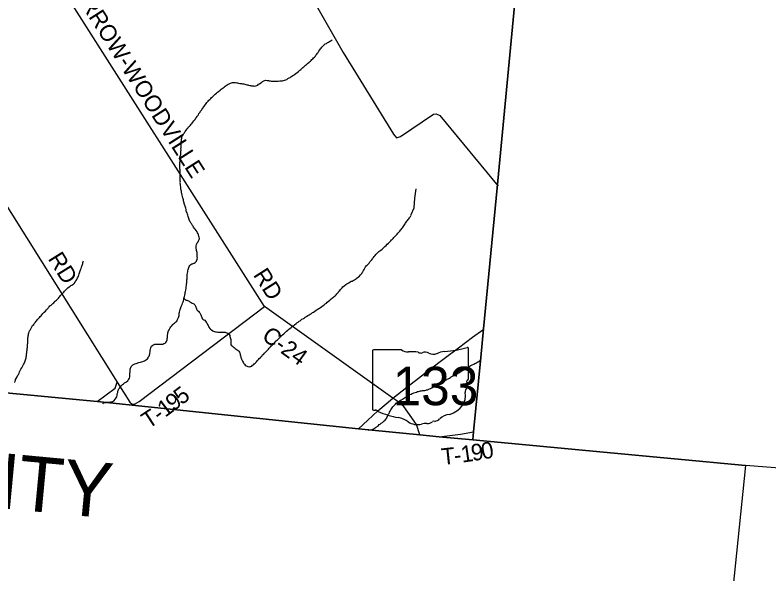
# Model space of a CAD drawing. Extents: x 1310247 to 1664935, y 284496 to 704931.
# Drawn here: x 1533358 to 1547016, y 458214 to 468343 of the extents above; entities that cross this region are included whole.
import ezdxf

# ---------------------------------------------------------------- set-up
doc = ezdxf.new("R2010")
doc.units = 0
for name, color, linetype in [('GM_X_Adjacent_County', 7, 'Continuous'), ('GM_X_Adjacent_County_Text', 7, 'Continuous'), ('GM_X_Airport_Class_2', 7, 'Continuous'), ('GM_X_City_Street', 7, 'Continuous'), ('GM_X_County_Road_Text', 7, 'Continuous'), ('GM_X_County_Subdivision_Text', 7, 'Continuous'), ('GM_X_Interstate_Shield', 7, 'Continuous'), ('GM_X_Minor_Lake', 7, 'Continuous'), ('GM_X_Minor_River', 7, 'Continuous'), ('GM_X_Minor_River_Text', 7, 'Continuous'), ('GM_X_Township', 7, 'Continuous'), ('GM_X_Township_Road', 7, 'Continuous'), ('GM_X_Township_Subdivision', 7, 'Continuous'), ('GM_X_Unincorporated_Location', 7, 'Continuous')]:
    doc.layers.add(name, color=color, linetype=linetype)

msp = doc.modelspace()

# ---------------------------------------------------------------- linework, layer by layer
at = {"layer": 'GM_X_Adjacent_County'}
msp.add_lwpolyline([(1543818, 482923), (1543136, 476031), (1542849, 473143), (1542090, 465215), (1541846, 462655), (1541796, 462135), (1541666, 460788), (1541653, 460642), (1541041, 460701), (1540690, 460735), (1539583, 460843), (1534847, 461340), (1529119, 461882), (1524835, 462277), (1522527, 462501), (1521474, 462603)], dxfattribs=at)
at = {"layer": 'GM_X_Adjacent_County_Text'}
for points in [[(1565757, 458561), (1558990, 459152), (1557881, 459234), (1555623, 459427), (1553981, 459606), (1549518, 459950), (1546591, 460177), (1544018, 460420), (1541653, 460642), (1541666, 460788), (1541796, 462135), (1541846, 462655), (1542090, 465215), (1542849, 473143), (1543136, 476031), (1543818, 482923)], [(1521474, 462603), (1522527, 462501), (1524835, 462277), (1529119, 461882), (1534847, 461340), (1539583, 460843), (1540690, 460735), (1541041, 460701), (1541653, 460642), (1544018, 460420), (1546591, 460177), (1546362, 457943), (1546170, 456232), (1545962, 454406), (1545594, 451170), (1544985, 445811), (1544696, 443260)]]:
    msp.add_lwpolyline(points, dxfattribs=at)
at = {"layer": 'GM_X_Airport_Class_2'}
for p, q in [((1539833, 462255), (1539833, 461199)), ((1540360, 462274), (1539850, 462274)), ((1541574, 461747), (1541574, 462300)), ((1541573, 461747), (1541574, 461747))]:
    msp.add_line(p, q, dxfattribs=at)
for centre, major_axis, start_param, end_param in [((1539853, 462258), (20.2, 0), 1.712693, 3.28349), ((1540481, 462396), (196, 0), 4.042523, 4.731795), ((1540546, 461680), (702, 0), 1.404758, 1.657858), ((1540706, 462263), (56.4, 0), 3.836095, 5.185415), ((1540789, 462141), (117, 0), 0.950623, 2.079405), ((1540940, 462309), (141, 0), 4.081561, 5.145723), ((1541189, 461951), (371, 0), 1.699011, 2.107814), ((1540954, 463714), (1845, 0), 4.814394, 5.042369), ((1541554, 462302), (19.4, 0), 6.141152, 7.989035), ((1541569, 461707), (30, 0), 1.883978, 3.671073), ((1541378, 461637), (180, 0), 5.934695, 6.695948), ((1541553, 461745), (20.7, 0), 5.05454, 6.418171), ((1541643, 461516), (131, 0), 2.387724, 3.262537), ((1541057, 461445), (462, 0), 5.101752, 6.440018), ((1539853, 461197), (20.3, 0), 3.00124, 4.508301), ((1539857, 461305), (155, 0), 4.665946, 4.897461), ((1539888, 461138), (56, 0), 0.519207, 1.627899), ((1540595, 462087), (1333, 0), 4.195997, 4.488961), ((1541252, 460902), (253, 0), 1.647645, 2.488434), ((1540198, 460724), (417, 0), 0.823519, 1.323587), ((1540649, 461133), (265, 0), 4.026481, 4.996735), ((1540821, 461053), (141, 0), 4.691044, 5.507374), ((1540948, 460951), (39.7, 0), 1.147584, 2.315152), ((1540931, 461096), (149, 0), 4.937069, 5.64225), ((1540801, 460767), (217, 0), 1.495662, 1.94098)]:
    msp.add_ellipse(centre, major_axis=major_axis, ratio=0.8, start_param=start_param, end_param=end_param, dxfattribs=at)
at = {"layer": 'GM_X_City_Street'}
for points in [[(1541566, 461964), (1541586, 461973), (1541603, 461983), (1541625, 461996), (1541641, 462004), (1541670, 462017), (1541686, 462027), (1541705, 462035), (1541723, 462046), (1541741, 462056), (1541760, 462067), (1541795, 462096)], [(1539754, 460821), (1539826, 460832), (1539840, 460838), (1539855, 460845), (1539869, 460857), (1539889, 460868), (1539912, 460882), (1539926, 460892), (1539943, 460903), (1539957, 460921), (1539975, 460931), (1539992, 460948), (1540012, 460960), (1540029, 460973), (1540047, 460989), (1540062, 461003), (1540076, 461020), (1540086, 461034), (1540095, 461052), (1540103, 461068), (1540114, 461088), (1540122, 461110), (1540133, 461125), (1540139, 461145), (1540152, 461167), (1540163, 461187), (1540175, 461209), (1540188, 461224), (1540202, 461242), (1540217, 461258), (1540235, 461276), (1540252, 461293), (1540264, 461307), (1540278, 461319), (1540301, 461334), (1540315, 461346), (1540342, 461363), (1540358, 461371), (1540376, 461382), (1540395, 461394), (1540411, 461404), (1540438, 461419), (1540460, 461435), (1540474, 461440), (1540497, 461454), (1540513, 461465), (1540533, 461475), (1540554, 461482), (1540568, 461488), (1540584, 461496), (1540608, 461505), (1540629, 461511), (1540649, 461518), (1540665, 461522), (1540685, 461525), (1540704, 461531), (1540724, 461535), (1540742, 461536), (1540760, 461538), (1540782, 461541), (1540798, 461545), (1540812, 461548), (1540829, 461552), (1540843, 461558), (1540867, 461567), (1540883, 461577), (1540898, 461583), (1540918, 461594), (1540938, 461606), (1540953, 461611), (1540973, 461631), (1541004, 461642), (1541022, 461656), (1541044, 461667), (1541063, 461675), (1541083, 461686), (1541099, 461696), (1541116, 461704), (1541134, 461713), (1541158, 461725), (1541175, 461734), (1541189, 461744), (1541205, 461752), (1541226, 461763), (1541246, 461775), (1541260, 461786), (1541295, 461804), (1541309, 461815), (1541328, 461821), (1541342, 461829), (1541362, 461840), (1541383, 461852), (1541399, 461861), (1541417, 461871), (1541442, 461888), (1541466, 461904), (1541481, 461914), (1541503, 461927), (1541529, 461943), (1541546, 461954), (1541566, 461964)]]:
    msp.add_lwpolyline(points, dxfattribs=at)
at = {"layer": 'GM_X_County_Road_Text'}
for points in [[(1540204, 461398), (1537879, 463064), (1533934, 469263)], [(1540690, 460735), (1540632, 460925), (1540476, 461146), (1540401, 461250), (1540254, 461362), (1540204, 461398)]]:
    msp.add_lwpolyline(points, dxfattribs=at)
at = {"layer": 'GM_X_County_Subdivision_Text'}
for points in [[(1537613, 470693), (1537760, 470422), (1537878, 470165), (1539303, 467664), (1540214, 466182), (1540269, 466119), (1540341, 466142), (1540940, 466546), (1540985, 466553), (1541055, 466526), (1542111, 465242)], [(1531129, 468176), (1532451, 466074), (1535210, 461689)], [(1534847, 461340), (1535171, 461584), (1535186, 461616), (1535210, 461689), (1535439, 461327), (1535478, 461290), (1535519, 461290), (1535604, 461338), (1537879, 463064)], [(1541041, 460701), (1541426, 460746), (1541666, 460789)]]:
    msp.add_lwpolyline(points, dxfattribs=at)
at = {"layer": 'GM_X_Interstate_Shield'}
msp.add_lwpolyline([(1539583, 460843), (1539748, 461002), (1539932, 461169), (1540081, 461296), (1540204, 461398), (1540454, 461598), (1540666, 461763), (1540886, 461929), (1541133, 462117), (1541389, 462311), (1541646, 462508), (1541834, 462639)], dxfattribs=at)
at = {"layer": 'GM_X_Minor_River'}
msp.add_lwpolyline([(1541566, 461964), (1541586, 461973), (1541603, 461983), (1541625, 461996), (1541641, 462004), (1541670, 462017), (1541686, 462027), (1541705, 462035), (1541723, 462046), (1541741, 462056), (1541760, 462067), (1541795, 462096)], dxfattribs=at)
at = {"layer": 'GM_X_Minor_River_Text'}
for points in [[(1538282, 467178), (1538300, 467191), (1538324, 467203), (1538341, 467212), (1538355, 467224), (1538374, 467236), (1538392, 467247), (1538408, 467257), (1538423, 467268), (1538443, 467284), (1538468, 467302), (1538490, 467321), (1538519, 467346), (1538533, 467356), (1538554, 467374), (1538572, 467391), (1538589, 467405), (1538605, 467421), (1538622, 467434), (1538638, 467450), (1538659, 467465), (1538679, 467483), (1538695, 467497), (1538710, 467510), (1538724, 467522), (1538733, 467538), (1538751, 467549), (1538766, 467569), (1538784, 467583), (1538798, 467600), (1538807, 467614), (1538825, 467634), (1538838, 467650), (1538850, 467667), (1538859, 467687), (1538878, 467711), (1538894, 467731), (1538905, 467746), (1538915, 467760), (1538932, 467780), (1538946, 467794), (1538960, 467805), (1538979, 467819), (1538999, 467830), (1539015, 467842), (1539034, 467852), (1539052, 467865), (1539066, 467873), (1539087, 467884), (1539105, 467896)], [(1536517, 466329), (1536535, 466349), (1536550, 466365), (1536564, 466382), (1536581, 466402), (1536597, 466424), (1536608, 466439), (1536618, 466453), (1536629, 466467), (1536639, 466481), (1536656, 466502), (1536666, 466516), (1536681, 466538), (1536689, 466558), (1536710, 466581), (1536720, 466599), (1536733, 466617), (1536741, 466631), (1536758, 466657), (1536775, 466678), (1536789, 466698), (1536806, 466722), (1536822, 466743), (1536835, 466759), (1536856, 466785), (1536866, 466800), (1536884, 466814), (1536903, 466832), (1536917, 466847), (1536932, 466859), (1536944, 466873), (1536959, 466886), (1536981, 466908), (1537006, 466929), (1537024, 466945), (1537045, 466961), (1537071, 466982), (1537094, 467002), (1537110, 467013), (1537127, 467025), (1537145, 467038), (1537164, 467054), (1537182, 467068), (1537198, 467079), (1537217, 467089), (1537237, 467100), (1537263, 467110), (1537278, 467116), (1537296, 467119), (1537310, 467121), (1537332, 467120), (1537350, 467120), (1537376, 467117), (1537390, 467115), (1537404, 467110), (1537430, 467106), (1537446, 467103), (1537460, 467101), (1537478, 467097), (1537504, 467094), (1537518, 467090), (1537536, 467087), (1537558, 467079), (1537574, 467076), (1537588, 467074), (1537612, 467067), (1537628, 467065), (1537642, 467063), (1537660, 467060), (1537678, 467058), (1537696, 467057), (1537722, 467063), (1537738, 467066), (1537755, 467074), (1537771, 467088), (1537788, 467099), (1537810, 467113), (1537828, 467128), (1537843, 467140), (1537867, 467151), (1537881, 467159), (1537900, 467161), (1537926, 467158), (1537948, 467156), (1537962, 467153), (1537980, 467151), (1537996, 467148), (1538010, 467148), (1538032, 467147), (1538050, 467147), (1538072, 467147), (1538098, 467148), (1538124, 467147), (1538154, 467149), (1538170, 467150), (1538189, 467150), (1538205, 467153), (1538221, 467155), (1538241, 467162), (1538265, 467172), (1538282, 467178)], [(1536605, 464483), (1536593, 464500), (1536582, 464516), (1536570, 464532), (1536559, 464551), (1536551, 464565), (1536539, 464589), (1536526, 464603), (1536516, 464618), (1536510, 464636), (1536505, 464658), (1536499, 464676), (1536494, 464695), (1536488, 464717), (1536481, 464737), (1536473, 464761), (1536466, 464780), (1536460, 464798), (1536455, 464822), (1536449, 464842), (1536444, 464860), (1536438, 464878), (1536432, 464893), (1536427, 464913), (1536423, 464927), (1536420, 464941), (1536416, 464957), (1536410, 464973), (1536407, 464992), (1536401, 465010), (1536398, 465028), (1536394, 465044), (1536390, 465058), (1536385, 465080), (1536380, 465107), (1536376, 465121), (1536372, 465137), (1536371, 465151), (1536367, 465167), (1536363, 465183), (1536362, 465199), (1536359, 465230), (1536355, 465254), (1536354, 465270), (1536352, 465300), (1536353, 465316), (1536351, 465334), (1536350, 465352), (1536350, 465370), (1536348, 465386), (1536349, 465404), (1536347, 465420), (1536348, 465436), (1536346, 465455), (1536347, 465475), (1536347, 465497), (1536346, 465517), (1536346, 465537), (1536345, 465555), (1536345, 465569), (1536344, 465593), (1536344, 465609), (1536344, 465623), (1536345, 465647), (1536345, 465669), (1536346, 465691), (1536346, 465707), (1536345, 465729), (1536344, 465752), (1536344, 465768), (1536352, 465783), (1536357, 465801), (1536359, 465817), (1536360, 465833), (1536362, 465855), (1536363, 465876), (1536365, 465896), (1536364, 465922), (1536366, 465936), (1536365, 465958), (1536367, 465984), (1536368, 466010), (1536368, 466024), (1536369, 466046), (1536371, 466062), (1536372, 466076), (1536374, 466094), (1536379, 466112), (1536381, 466126), (1536386, 466146), (1536396, 466162), (1536404, 466175), (1536411, 466189), (1536425, 466209), (1536436, 466225), (1536444, 466239), (1536459, 466258), (1536475, 466280), (1536490, 466296), (1536502, 466318), (1536517, 466329)], [(1540534, 464711), (1540537, 464727), (1540586, 464847), (1540602, 465023), (1540627, 465193)], [(1539509, 463546), (1539525, 463556), (1539539, 463564), (1539558, 463579), (1539578, 463597), (1539599, 463614), (1539619, 463636), (1539640, 463662), (1539648, 463675), (1539657, 463689), (1539671, 463715), (1539680, 463729), (1539688, 463745), (1539701, 463768), (1539709, 463782), (1539718, 463796), (1539736, 463812), (1539757, 463831), (1539773, 463849), (1539788, 463869), (1539800, 463882), (1539811, 463896), (1539821, 463910), (1539831, 463924), (1539842, 463938), (1539854, 463951), (1539865, 463965), (1539881, 463985), (1539894, 464001), (1539906, 464014), (1539920, 464030), (1539937, 464044), (1539951, 464057), (1539968, 464069), (1539986, 464085), (1540009, 464102), (1540027, 464118), (1540041, 464131), (1540060, 464149), (1540081, 464169), (1540101, 464190), (1540122, 464208), (1540140, 464227), (1540163, 464249), (1540177, 464267), (1540192, 464278), (1540206, 464292), (1540221, 464314), (1540239, 464329), (1540252, 464343), (1540268, 464361), (1540283, 464374), (1540295, 464388), (1540310, 464406), (1540326, 464426), (1540341, 464443), (1540353, 464459), (1540363, 464473), (1540376, 464489), (1540388, 464504), (1540401, 464524), (1540413, 464542), (1540426, 464558), (1540434, 464571), (1540445, 464587), (1540455, 464605), (1540468, 464619), (1540480, 464636), (1540490, 464650), (1540503, 464668), (1540513, 464682), (1540526, 464698)], [(1536138, 462618), (1536147, 462638), (1536160, 462662), (1536168, 462676), (1536180, 462690), (1536197, 462711), (1536218, 462733), (1536230, 462747), (1536244, 462760), (1536259, 462770), (1536271, 462786), (1536286, 462797), (1536294, 462811), (1536300, 462825), (1536315, 462849), (1536319, 462865), (1536326, 462879), (1536328, 462897), (1536331, 462919), (1536331, 462941), (1536334, 462959), (1536340, 462983), (1536347, 463007), (1536354, 463025), (1536360, 463042), (1536369, 463062), (1536379, 463084), (1536386, 463100), (1536394, 463124), (1536401, 463146), (1536407, 463166), (1536414, 463186), (1536418, 463210), (1536421, 463224), (1536427, 463245), (1536432, 463269), (1536439, 463297), (1536441, 463313), (1536446, 463333), (1536450, 463357), (1536457, 463393), (1536460, 463419), (1536462, 463439), (1536465, 463475), (1536468, 463491), (1536468, 463505), (1536471, 463525), (1536471, 463545), (1536474, 463563), (1536474, 463579), (1536474, 463595), (1536477, 463619), (1536477, 463642), (1536482, 463666), (1536487, 463689), (1536489, 463707), (1536494, 463733), (1536498, 463749), (1536505, 463769), (1536511, 463785), (1536522, 463803), (1536542, 463821), (1536559, 463832), (1536573, 463836), (1536587, 463840), (1536605, 463847), (1536622, 463859), (1536634, 463873), (1536646, 463886), (1536653, 463900), (1536659, 463918), (1536662, 463942), (1536660, 463958), (1536659, 463972), (1536657, 463990), (1536656, 464012), (1536654, 464041), (1536651, 464057), (1536647, 464077), (1536643, 464093), (1536640, 464109), (1536638, 464123), (1536637, 464141), (1536639, 464159), (1536646, 464185), (1536650, 464199), (1536657, 464215), (1536673, 464235), (1536684, 464249), (1536690, 464262), (1536696, 464276), (1536697, 464292), (1536695, 464316), (1536688, 464339), (1536680, 464361), (1536673, 464381), (1536665, 464395), (1536654, 464416), (1536636, 464440), (1536621, 464465), (1536605, 464483)], [(1534219, 463299), (1534240, 463320), (1534256, 463338), (1534273, 463360), (1534293, 463379), (1534316, 463399), (1534336, 463416), (1534357, 463432), (1534371, 463442), (1534385, 463449), (1534402, 463459), (1534416, 463469), (1534430, 463480), (1534447, 463502), (1534455, 463520), (1534466, 463534), (1534474, 463551), (1534483, 463565), (1534489, 463581), (1534498, 463599), (1534504, 463617), (1534511, 463631), (1534517, 463651), (1534524, 463671), (1534532, 463688), (1534537, 463706), (1534541, 463724), (1534554, 463750), (1534562, 463774), (1534569, 463790), (1534573, 463804), (1534580, 463824), (1534586, 463842), (1534588, 463856), (1534593, 463876), (1534599, 463892)], [(1537662, 461996), (1537678, 462007), (1537690, 462021), (1537707, 462033), (1537719, 462047), (1537734, 462060), (1537748, 462080), (1537769, 462101), (1537783, 462121), (1537802, 462137), (1537810, 462151), (1537827, 462162), (1537843, 462184), (1537857, 462194), (1537878, 462213), (1537893, 462231), (1537913, 462250), (1537930, 462270), (1537948, 462290), (1537959, 462304), (1537971, 462319), (1537984, 462333), (1537998, 462349), (1538014, 462362), (1538039, 462386), (1538062, 462407), (1538084, 462431), (1538097, 462445), (1538111, 462458), (1538126, 462472), (1538152, 462498), (1538173, 462517), (1538185, 462535), (1538202, 462549), (1538226, 462568), (1538251, 462591), (1538276, 462613), (1538298, 462630), (1538319, 462648), (1538337, 462664), (1538360, 462683), (1538385, 462703), (1538407, 462720), (1538421, 462732), (1538448, 462753), (1538464, 462763), (1538487, 462780), (1538505, 462794), (1538522, 462804), (1538536, 462813), (1538552, 462829), (1538585, 462846), (1538599, 462856), (1538616, 462866), (1538640, 462881), (1538665, 462897), (1538689, 462912), (1538703, 462922), (1538726, 462933), (1538744, 462953), (1538763, 462960), (1538791, 462978), (1538812, 462997), (1538834, 463005), (1538859, 463024), (1538873, 463030), (1538893, 463046), (1538916, 463063), (1538938, 463079), (1538959, 463094), (1538977, 463108), (1538998, 463123), (1539012, 463137), (1539035, 463156), (1539061, 463178), (1539086, 463199), (1539100, 463211), (1539117, 463225), (1539133, 463236), (1539147, 463248), (1539164, 463262), (1539178, 463275), (1539187, 463291), (1539203, 463309), (1539216, 463323), (1539226, 463340), (1539243, 463354), (1539253, 463372), (1539272, 463388), (1539284, 463401), (1539296, 463417), (1539321, 463438), (1539350, 463460), (1539366, 463470), (1539380, 463479), (1539403, 463493), (1539427, 463506), (1539450, 463518), (1539464, 463523), (1539486, 463535), (1539509, 463546)], [(1533351, 461684), (1533359, 461708), (1533366, 461726), (1533368, 461740), (1533375, 461756), (1533394, 461784), (1533402, 461800), (1533408, 461815), (1533417, 461829), (1533429, 461855), (1533440, 461877), (1533451, 461899), (1533465, 461924), (1533478, 461950), (1533491, 461972), (1533499, 461986), (1533512, 462008), (1533524, 462031), (1533535, 462059), (1533541, 462075), (1533548, 462093), (1533552, 462113), (1533557, 462133), (1533559, 462151), (1533562, 462167), (1533564, 462185), (1533567, 462203), (1533569, 462221), (1533572, 462235), (1533572, 462251), (1533574, 462267), (1533577, 462285), (1533579, 462301), (1533580, 462321), (1533582, 462339), (1533583, 462357), (1533583, 462377), (1533586, 462399), (1533588, 462415), (1533589, 462439), (1533591, 462453), (1533592, 462475), (1533592, 462493), (1533593, 462511), (1533595, 462529), (1533600, 462549), (1533604, 462567), (1533608, 462583), (1533615, 462599), (1533621, 462619), (1533632, 462633), (1533647, 462668), (1533661, 462692), (1533676, 462714), (1533697, 462738), (1533705, 462751), (1533728, 462777), (1533738, 462793), (1533753, 462808), (1533765, 462824), (1533788, 462852), (1533802, 462865), (1533815, 462879), (1533829, 462895), (1533844, 462911), (1533862, 462932), (1533887, 462958), (1533910, 462979), (1533930, 463001), (1533957, 463030), (1533961, 463046), (1533976, 463058), (1533990, 463072), (1534013, 463087), (1534029, 463101), (1534044, 463116), (1534058, 463128), (1534081, 463150), (1534093, 463163), (1534107, 463179), (1534124, 463197), (1534142, 463212), (1534157, 463230), (1534171, 463244), (1534182, 463258), (1534207, 463285), (1534219, 463299)], [(1536418, 463210), (1536454, 463177), (1536468, 463174), (1536482, 463170), (1536498, 463164), (1536511, 463155), (1536527, 463145), (1536547, 463132), (1536565, 463124), (1536585, 463115), (1536599, 463109), (1536614, 463090), (1536624, 463070), (1536631, 463052), (1536637, 463038), (1536645, 463020), (1536650, 463003), (1536664, 462991), (1536682, 462974), (1536695, 462960), (1536707, 462944), (1536719, 462925), (1536724, 462911), (1536732, 462895), (1536736, 462881), (1536743, 462861), (1536749, 462844), (1536758, 462830), (1536776, 462822), (1536794, 462815), (1536810, 462797), (1536822, 462780), (1536831, 462764), (1536839, 462750), (1536847, 462736), (1536854, 462719), (1536862, 462703), (1536871, 462685), (1536887, 462665), (1536901, 462650), (1536916, 462638), (1536938, 462623), (1536952, 462615), (1536970, 462608), (1536990, 462604), (1537010, 462601), (1537030, 462599), (1537048, 462598), (1537068, 462598), (1537094, 462597), (1537114, 462597), (1537132, 462596), (1537150, 462594), (1537164, 462594), (1537178, 462589), (1537192, 462585), (1537210, 462578), (1537224, 462566), (1537238, 462552), (1537247, 462533), (1537251, 462517), (1537256, 462501), (1537260, 462483), (1537266, 462465), (1537267, 462447), (1537269, 462433), (1537268, 462415), (1537266, 462397), (1537265, 462378), (1537275, 462362), (1537293, 462348), (1537310, 462329), (1537326, 462319), (1537348, 462302), (1537364, 462288), (1537379, 462277), (1537397, 462263), (1537413, 462249), (1537425, 462234), (1537430, 462218), (1537434, 462204), (1537439, 462184), (1537443, 462170), (1537447, 462155), (1537450, 462139), (1537454, 462123), (1537462, 462105), (1537471, 462085), (1537479, 462070), (1537488, 462050), (1537498, 462034), (1537514, 462017), (1537529, 462001), (1537547, 461986), (1537563, 461978), (1537577, 461974), (1537599, 461969), (1537617, 461971), (1537631, 461976), (1537645, 461982), (1537662, 461996)], [(1534950, 461295), (1534965, 461320), (1534979, 461320), (1534995, 461322), (1535011, 461321), (1535027, 461325), (1535043, 461325), (1535060, 461328), (1535078, 461330), (1535092, 461331), (1535106, 461333), (1535124, 461335), (1535138, 461344), (1535155, 461356), (1535173, 461380), (1535190, 461403), (1535201, 461427), (1535207, 461451), (1535210, 461465), (1535210, 461479), (1535217, 461503), (1535221, 461525), (1535228, 461541), (1535234, 461555), (1535240, 461569), (1535251, 461584), (1535265, 461606), (1535282, 461626), (1535303, 461647), (1535323, 461661), (1535343, 461676), (1535366, 461690), (1535382, 461702), (1535399, 461715), (1535409, 461731), (1535419, 461745), (1535428, 461765), (1535435, 461785), (1535437, 461805), (1535440, 461831), (1535440, 461857), (1535441, 461873), (1535441, 461891), (1535442, 461909), (1535444, 461925), (1535447, 461941), (1535453, 461957), (1535461, 461973), (1535476, 461988), (1535494, 462006), (1535513, 462015), (1535529, 462023), (1535551, 462031), (1535567, 462036), (1535584, 462040), (1535598, 462044), (1535628, 462051), (1535648, 462056), (1535671, 462064), (1535685, 462070), (1535701, 462077), (1535723, 462089), (1535742, 462100), (1535756, 462114), (1535769, 462130), (1535771, 462144), (1535786, 462161), (1535797, 462201), (1535801, 462217), (1535804, 462241), (1535808, 462259), (1535808, 462273), (1535811, 462287), (1535815, 462311), (1535822, 462329), (1535830, 462343), (1535851, 462362), (1535875, 462374), (1535893, 462377), (1535913, 462377), (1535934, 462377), (1535954, 462376), (1535976, 462378), (1536000, 462379), (1536018, 462378), (1536036, 462380), (1536054, 462388), (1536075, 462395), (1536089, 462407), (1536100, 462427), (1536106, 462441), (1536112, 462456), (1536115, 462480), (1536117, 462500), (1536118, 462519), (1536118, 462541), (1536123, 462563), (1536128, 462587), (1536132, 462600), (1536138, 462618)]]:
    msp.add_lwpolyline(points, dxfattribs=at)
at = {"layer": 'GM_X_Township'}
msp.add_lwpolyline([(1543818, 482923), (1543136, 476031), (1542849, 473143), (1542090, 465215), (1541846, 462655), (1541796, 462135), (1541666, 460788), (1541653, 460642), (1541041, 460701), (1540690, 460735), (1539583, 460843), (1534847, 461340), (1529119, 461882), (1524835, 462277), (1522527, 462501), (1521474, 462603)], dxfattribs=at)

# ---------------------------------------------------------------- texts
at = {"layer": 'GM_X_Airport_Class_2'}
msp.add_text('133', height=696.1, dxfattribs=at).set_placement((1540198, 461273))
at = {"layer": 'GM_X_Minor_Lake'}
msp.add_text('CLERMONT COUNTY', height=1000, rotation=354.6098, dxfattribs=at).set_placement((1521612, 460488))
at = {"layer": 'GM_X_Township_Road'}
for s, rotation, p in [('MORROW-WOODVILLE', 302.505, (1534178, 469104)), ('RD', 302.3199, (1537663, 463635)), ('C-24', 324.2244, (1537809, 462480))]:
    msp.add_text(s, height=300, rotation=rotation, dxfattribs=at).set_placement(p)
at = {"layer": 'GM_X_Township_Subdivision'}
for s, rotation, p in [('RD', 301.9006, (1533945, 463929)), ('5', 37.2396, (1536374, 461267)), ('9', 37.1717, (1536227, 461155)), ('1', 36.9187, (1536078, 461043)), ('T', 33.2289, (1535774, 460835)), ('-', 36.3749, (1535976, 460968)), ('9', 9.4436, (1541645, 460258)), ('0', 9.8309, (1541829, 460288)), ('T', 6.0756, (1541098, 460189)), ('1', 8.315, (1541456, 460230)), ('-', 7.1694, (1541327, 460214))]:
    msp.add_text(s, height=300, rotation=rotation, dxfattribs=at).set_placement(p)
at = {"layer": 'GM_X_Unincorporated_Location'}
for s in ['s', 'r']:
    msp.add_text(s, height=1, dxfattribs=at).set_placement((1540684, 461657))
msp.add_text('133', height=1, rotation=0, dxfattribs=at).set_placement((1540331, 461584))

doc.saveas('drawing.dxf')
